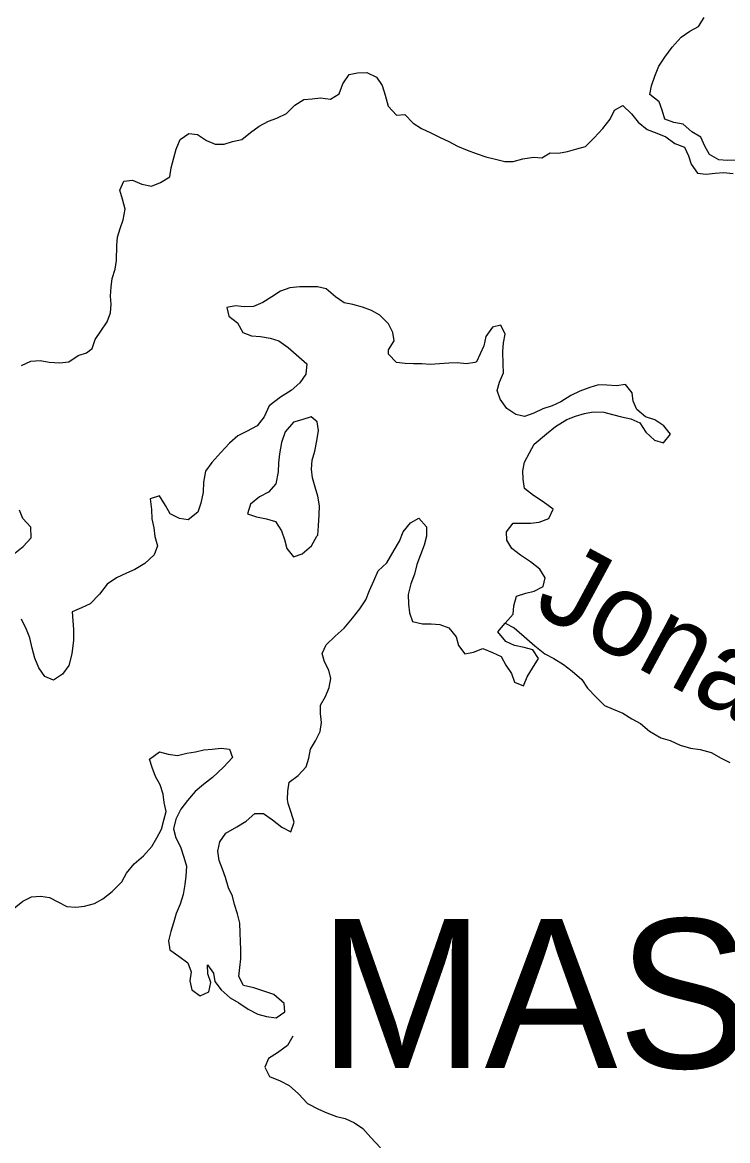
# Model space of a CAD drawing. Extents: x 1310247 to 1664935, y 284496 to 704931.
# Drawn here: x 1534387 to 1538644, y 545270 to 552020 of the extents above; entities that cross this region are included whole.
import ezdxf

# ---------------------------------------------------------------- set-up
doc = ezdxf.new("R2010")
doc.units = 0
for name, color, linetype in [('GM_X_Airport_Location_Class_2', 7, 'Continuous'), ('GM_X_City_Street_Text', 7, 'Continuous'), ('GM_X_Minor_Lake_Text', 7, 'Continuous'), ('GM_X_Minor_River_Text', 7, 'Continuous')]:
    doc.layers.add(name, color=color, linetype=linetype)

msp = doc.modelspace()

# ---------------------------------------------------------------- linework, layer by layer
at = {"layer": 'GM_X_City_Street_Text'}
for points in [[(1538698.8, 551187.8), (1538640.7, 551186.8), (1538590.6, 551189.7), (1538535, 551222.7), (1538505.8, 551273.3), (1538482.7, 551327.8), (1538429.1, 551358.8), (1538375.7, 551405.8), (1538319.8, 551416.8), (1538266, 551435.7), (1538248.9, 551490.1), (1538231.7, 551540.6), (1538174.3, 551585.6), (1538185.2, 551637.6), (1538204.2, 551695.4), (1538229.3, 551755.2), (1538266.3, 551810.7), (1538309.4, 551870.1), (1538364.5, 551931.4), (1538415.3, 551966.6), (1538467.9, 551995.8), (1538502.9, 552049.4)], [(1534774.1, 550026.2), (1534808.7, 550051.7), (1534827.6, 550105.5), (1534860.6, 550157.1), (1534899.6, 550212.6), (1534918.5, 550266.4), (1534923.4, 550318.5), (1534920.2, 550368.7), (1534923.2, 550424.8), (1534930.1, 550474.8), (1534947, 550530.7), (1534955.9, 550582.6), (1534957.4, 550672.8), (1534962.3, 550722.9), (1534977.2, 550776.8), (1534996.1, 550828.6), (1535007.2, 550892.6), (1534992.2, 550953), (1534975.1, 551007.4), (1535000.1, 551061.2), (1535052.3, 551068.3), (1535108, 551043.3), (1535166, 551032.3), (1535220.4, 551053.5), (1535277.2, 551088.6), (1535286.1, 551142.6), (1535301.1, 551202.5), (1535316.1, 551254.4), (1535339.1, 551314.2), (1535391.8, 551349.4), (1535443.9, 551344.5), (1535499.4, 551307.5), (1535551.1, 551284.6), (1535605.3, 551285.7), (1535655.6, 551300.9), (1535712, 551314), (1535764.8, 551355.2), (1535817.6, 551394.4), (1535872.2, 551423.6), (1535922.6, 551442.8), (1535981.2, 551469.9), (1536032.2, 551521.2), (1536086.9, 551554.3), (1536137.1, 551559.5), (1536187.3, 551564.7), (1536247.3, 551557.7), (1536300, 551588.9), (1536321, 551648.7), (1536360.1, 551706.2), (1536410.3, 551715.4), (1536466.5, 551718.4), (1536524.2, 551689.4), (1536559.4, 551638.7)], [(1536559.4, 551638.7), (1536576.5, 551580.2), (1536595.4, 551513.8), (1536646.6, 551460.8), (1536696.8, 551463.9), (1536746.1, 551413), (1536797.6, 551380), (1536853.3, 551353), (1536905, 551328.1), (1536960.7, 551301.1), (1537014.3, 551274.1), (1537072.1, 551249.1), (1537125.8, 551228.2), (1537185.7, 551209.1), (1537243.5, 551194.1), (1537299.5, 551181.2), (1537349.6, 551180.3), (1537408, 551197.4), (1537472.3, 551206.3), (1537522.4, 551203.5), (1537573, 551232.7), (1537623.1, 551231.9), (1537677.3, 551241), (1537733.7, 551256.1), (1537786.1, 551271.3), (1537839.1, 551322.5), (1537890.2, 551379.8), (1537935.2, 551435.2), (1537962.2, 551490.9), (1538012.8, 551518.1), (1538064.1, 551469.2), (1538105.3, 551418.3), (1538158.7, 551373.3), (1538216.5, 551352.3), (1538272.2, 551329.3), (1538325.7, 551288.3), (1538383.4, 551267.3), (1538408.6, 551214.8), (1538423.8, 551164.4), (1538463, 551109.6), (1538515, 551104.7), (1538569.2, 551109.8), (1538619.4, 551115), (1538677.4, 551108)], [(1536598.3, 550017.8), (1536596.7, 550043.9), (1536631.7, 550097.4), (1536624.5, 550147.7), (1536597.3, 550200.3), (1536546.1, 550253.3), (1536494.5, 550282.2), (1536440.7, 550301.1), (1536382.8, 550318.2), (1536330.8, 550327), (1536277.3, 550364), (1536222, 550411.1), (1536168.1, 550424), (1536118, 550424.8), (1536061.8, 550423.8), (1536001.6, 550418.8), (1535945.1, 550397.7), (1535892.5, 550364.4), (1535839.7, 550329.2), (1535783.2, 550306.1), (1535727, 550303), (1535673, 550310), (1535620.7, 550298.8), (1535633.9, 550246.4), (1535685.3, 550207.5), (1535718.4, 550148.8), (1535770.2, 550127.9), (1535824.3, 550125), (1535882.2, 550114), (1535936.1, 550099), (1535991.5, 550058), (1536072.2, 549988)], [(1537290.3, 549957.1), (1537288.2, 550034.3), (1537291, 550086.4), (1537301.9, 550138.4), (1537274.8, 550193), (1537224.5, 550179.8), (1537185.4, 550124.3), (1537172.5, 550068.3), (1537128.1, 549971.6)], [(1534382.2, 549948.3), (1534438.7, 549975.4), (1534494.9, 549978.6), (1534548.9, 549969.7), (1534612.9, 549964.7), (1534667.1, 549971.9), (1534723.8, 550009), (1534774.1, 550026.2)], [(1537128.1, 549971.6), (1537118.1, 549967.8), (1537067.8, 549958.5), (1537011.8, 549965.4), (1536961.7, 549964.2), (1536905.5, 549959), (1536849.3, 549955.9), (1536799.3, 549958.7), (1536749.2, 549959.5), (1536697.1, 549960.3), (1536645.1, 549967.1), (1536598.3, 550017.8)], [(1536072.2, 549988), (1536103.9, 549959.5), (1536098.9, 549897.5), (1536062, 549844.1), (1536009.2, 549798.8), (1535946.4, 549757.8), (1535877.5, 549704.8), (1535846.4, 549639.2), (1535805.5, 549585.8), (1535740.8, 549550.8)], [(1537832.9, 549670.3), (1537897, 549667.3), (1537948.9, 549652.5), (1538004.8, 549639.6), (1538060.7, 549626.7), (1538114.5, 549603.9), (1538151.6, 549547.2), (1538203, 549498.4), (1538256.8, 549481.5), (1538299.8, 549534.9), (1538258.5, 549585.6), (1538204.9, 549620.5), (1538149.1, 549639.4), (1538095.7, 549684.2), (1538074.4, 549734.6), (1538067.2, 549784.8), (1538027.9, 549835.4), (1537973.6, 549826.3), (1537915.6, 549831.2), (1537865.5, 549832), (1537813.1, 549816.8), (1537752.7, 549793.7), (1537698.2, 549768.5), (1537637.4, 549729.4), (1537585, 549706.2), (1537528.5, 549687.1), (1537474, 549661.9), (1537417.6, 549640.8), (1537365.7, 549653.6), (1537312.2, 549690.4), (1537270.9, 549745.1), (1537253.7, 549797.5), (1537266.5, 549849.3), (1537291.4, 549905), (1537290.3, 549957.1)], [(1535988.3, 547328.6), (1535989.6, 547380.6), (1535998.4, 547434.5), (1536053.1, 547473.7), (1536100.1, 547527), (1536116.9, 547578.8), (1536125.8, 547632.7), (1536156.6, 547684.3), (1536185.5, 547739.9), (1536192.4, 547793.9), (1536187.2, 547848), (1536188, 547898), (1536216.9, 547951.7), (1536239.8, 548005.3), (1536248.6, 548059.3), (1536237.4, 548109.5), (1536212.1, 548159.9), (1536196.9, 548210.2), (1536221.8, 548263.9), (1536274.7, 548315.1), (1536329.5, 548364.3), (1536380.6, 548423.6), (1536423.5, 548481), (1536460.4, 548534.5), (1536483.4, 548590.2), (1536508.3, 548649.8), (1536535.3, 548709.5), (1536588.2, 548758.7), (1536631.5, 548834.1), (1536664.4, 548889.7), (1536685.3, 548945.4), (1536730.2, 548998.8), (1536780.8, 549028), (1536826, 548975.2), (1536827.2, 548919.2), (1536812.3, 548865.3), (1536791.3, 548805.6), (1536768.4, 548747.9), (1536753.5, 548690.1), (1536732.5, 548632.3), (1536715.5, 548566.5), (1536718.6, 548508.4), (1536723.8, 548456.3), (1536743, 548403.9), (1536802.9, 548389), (1536855, 548390.2), (1536907, 548385.4), (1536960.9, 548366.5), (1537006.1, 548311.8), (1537019.3, 548259.5), (1537058.6, 548208.8), (1537110.9, 548218), (1537167.3, 548241.2), (1537225.1, 548216.2), (1537276.8, 548193.4), (1537306.1, 548140.9), (1537339.3, 548090.3), (1537358.6, 548038), (1537412.3, 548015.1), (1537435.2, 548070.8), (1537466.1, 548122.4), (1537503.1, 548179.9), (1537467.8, 548232.5), (1537415.9, 548247.3), (1537358, 548258.2), (1537306.3, 548283), (1537257.1, 548341.9), (1537302, 548393.2), (1537350.9, 548448.5), (1537353.7, 548498.5), (1537370.7, 548556.3), (1537427.1, 548575.5), (1537477.3, 548586.7), (1537531.9, 548615.9), (1537542.7, 548667.8), (1537511.5, 548720.3), (1537454, 548763.2), (1537394.6, 548804.2), (1537341.1, 548845.1), (1537311.8, 548895.6), (1537310.6, 548945.7), (1537349.5, 548997.1), (1537399.6, 548998.3), (1537453.7, 548997.5), (1537505.9, 549002.7), (1537564.3, 549025.8), (1537591.3, 549081.4), (1537531.8, 549126.4), (1537472.3, 549165.4), (1537418.9, 549206.3), (1537409.7, 549262.5), (1537408.5, 549312.5), (1537419.3, 549366.4), (1537448.3, 549422), (1537477.1, 549473.6), (1537550.3, 549536.6), (1537605.1, 549581.8), (1537673.8, 549622.7), (1537726.3, 549643.9), (1537780.6, 549659.1), (1537832.9, 549670.3)], [(1536130.9, 549638.8), (1536074.6, 549621.6), (1536024.2, 549606.4), (1535973.2, 549549.1), (1535952.2, 549485.4), (1535939.1, 549415.5), (1535934.2, 549361.5), (1535931.4, 549307.5), (1535918.2, 549235.7), (1535873.4, 549184.3), (1535818.8, 549157.1), (1535764, 549111.9), (1535747.1, 549054.1), (1535800.9, 549035.3), (1535860.8, 549024.3), (1535914.7, 549007.5), (1535951.9, 548950.8), (1535969.1, 548898.5), (1535984.3, 548844.2), (1536023.6, 548793.5), (1536076, 548812.8), (1536132.8, 548859.9), (1536165.8, 548919.5), (1536169.9, 548925.4)], [(1536169.9, 548925.4), (1536174.8, 548981.4), (1536179.9, 549047.4), (1536180.7, 549101.4), (1536171.6, 549159.6), (1536154.4, 549213.9), (1536139.2, 549270.2), (1536132.1, 549324.4), (1536136.9, 549378.4), (1536151.8, 549432.2), (1536164.8, 549494.1), (1536175.7, 549556), (1536166.5, 549608.2), (1536130.9, 549638.8)], [(1535740.8, 549550.8), (1535688.3, 549525.5), (1535637.5, 549480.3), (1535584.5, 549425), (1535531.4, 549363.8), (1535492.6, 549312.3), (1535481.5, 549244.5), (1535478.5, 549184.4), (1535465.5, 549118.6), (1535446.6, 549064.8), (1535387.8, 549017.7), (1535335.8, 549026.5), (1535280.1, 549053.4), (1535250.8, 549103.9), (1535215.7, 549162.5), (1535159.3, 549143.4), (1535166.3, 549079.2), (1535169.4, 549023.1), (1535180.6, 548968.8), (1535187.8, 548916.7), (1535203, 548860.4), (1535182.1, 548806.7), (1535127.1, 548753.4), (1535066.5, 548718.4), (1535016, 548695.1), (1534955.5, 548668), (1534898.7, 548628.9), (1534853.7, 548569.5), (1534796.7, 548510.3), (1534744.2, 548487.1), (1534687.7, 548462), (1534692.9, 548407.8), (1534696.1, 548355.7), (1534697.1, 548291.7), (1534685.8, 548209.7), (1534668.6, 548137.9), (1534629.8, 548086.5), (1534575.1, 548049.3), (1534523.3, 548072.1), (1534486, 548124.8), (1534462.9, 548183.2), (1534445.8, 548243.5), (1534432.8, 548305.8), (1534411.5, 548356.2), (1534382.4, 548418.7)], [(1534332.4, 548807.9), (1534393.2, 548857), (1534440.1, 548908.3), (1534439.1, 548972.4), (1534389.8, 549025.2), (1534370.6, 549075.6)], [(1534873.2, 546729.3), (1534930, 546774.4), (1534987, 546831.6), (1535015.9, 546885.2), (1535062.8, 546940.5), (1535117.7, 546989.7), (1535168.7, 547045), (1535199.6, 547098.6), (1535226.4, 547150.2), (1535241.3, 547204), (1535256.2, 547257.9), (1535243, 547312.1), (1535237.7, 547362.3), (1535218.6, 547418.6), (1535191.3, 547469.1), (1535170.1, 547523.5), (1535154.9, 547573.8), (1535215.6, 547616.9), (1535267.6, 547604.1), (1535323.5, 547595.2), (1535379.9, 547608.3), (1535432.1, 547617.5), (1535482.4, 547628.7), (1535532.6, 547634), (1535586.8, 547639.1), (1535636.8, 547634.3), (1535656, 547582), (1535601, 547524.8), (1535535.9, 547461.7), (1535481.1, 547420.5), (1535430.4, 547377.3), (1535383.4, 547324), (1535344.5, 547270.5), (1535313.5, 547210.9), (1535300.6, 547153.1), (1535313.8, 547098.8), (1535341, 547044.3), (1535362.1, 546981.9), (1535377.3, 546927.6), (1535374.3, 546867.6), (1535367.5, 546815.7), (1535358.6, 546755.7), (1535339.6, 546698), (1535316.7, 546642.3), (1535299.8, 546584.5), (1535282.9, 546532.7), (1535270, 546476.8), (1535277.2, 546422.7), (1535332.7, 546383.8), (1535386.2, 546342.9), (1535405.4, 546288.5), (1535398.5, 546234.6), (1535409.7, 546180.3), (1535461.3, 546143.5), (1535513.8, 546168.7), (1535524.6, 546224.6), (1535507.4, 546276.9), (1535504.3, 546331), (1535541.5, 546280.4), (1535548.8, 546230.2), (1535588.1, 546179.6), (1535641.5, 546132.7), (1535693.1, 546101.8), (1535750.6, 546062.9), (1535808.3, 546034), (1535860.1, 546019.2), (1535920.2, 546012.2), (1535970.8, 546047.5), (1535967.6, 546097.6), (1535906.3, 546152.6), (1535844.5, 546171.6), (1535784.7, 546192.5), (1535722.8, 546207.5), (1535693.6, 546262), (1535700.4, 546316), (1535705.2, 546367.9), (1535706.1, 546422), (1535704.9, 546472), (1535701.7, 546524.2), (1535700.6, 546582.2), (1535685.4, 546638.5), (1535668.3, 546694.9), (1535655, 546745.1), (1535631.7, 546795.5), (1535612.7, 546857.9), (1535595.4, 546908.2), (1535576.2, 546960.6), (1535567, 547016.8), (1535580, 547074.6), (1535614.8, 547126.1), (1535681.6, 547165.2), (1535738.2, 547198.3), (1535791, 547245.5), (1535843.1, 547244.7), (1535896.7, 547205.8), (1535954.1, 547162.9), (1536007.8, 547134), (1536028.7, 547191.8), (1536009.6, 547250.1), (1535992.4, 547304.5), (1535988.3, 547328.6)], [(1534337.2, 546673.5), (1534389.9, 546714.8), (1534442.5, 546742), (1534498.6, 546745.1), (1534550.6, 546738.3), (1534602.3, 546711.5), (1534656, 546682.6), (1534710.1, 546679.8), (1534762.2, 546684.9), (1534822.6, 546702), (1534873.2, 546729.3)]]:
    msp.add_lwpolyline(points, dxfattribs=at)
at = {"layer": 'GM_X_Minor_River_Text'}
for points in [[(1537302, 548393.2), (1537355.7, 548366.4), (1537417, 548313.3), (1537480.2, 548256.3), (1537541.6, 548209.3), (1537595.3, 548180.4), (1537652.8, 548143.5), (1537706.3, 548104.6), (1537763.6, 548053.7), (1537798.9, 548001.1), (1537850.2, 547946.2), (1537901.5, 547897.4), (1537953.2, 547874.5), (1538011, 547849.6), (1538066.6, 547816.7), (1538118.2, 547787.9), (1538173.6, 547741), (1538241.2, 547701.9), (1538297, 547685), (1538358.7, 547658), (1538420.5, 547639), (1538478.6, 547632.1), (1538544.4, 547613.1), (1538606, 547578.1), (1538657.7, 547553.2)], [(1536020.6, 545900.5), (1535987.7, 545845), (1535926.9, 545799.9), (1535872.2, 545766.7), (1535851.4, 545713), (1535878.5, 545656.5), (1535944.3, 545631.4), (1535997.9, 545602.6), (1536053.3, 545553.7), (1536108.5, 545494.7), (1536174.1, 545459.7), (1536225.9, 545438.8), (1536283.6, 545415.9), (1536335.5, 545403.1), (1536391.3, 545378.2), (1536442.8, 545343.4), (1536490.1, 545288.6), (1536549.2, 545227.6)]]:
    msp.add_lwpolyline(points, dxfattribs=at)

# ---------------------------------------------------------------- texts
at = {"layer": 'GM_X_Airport_Location_Class_2'}
msp.add_text('MASSIE', height=900, rotation=0.00001, dxfattribs=at).set_placement((1536175, 545708.1))
at = {"layer": 'GM_X_Minor_Lake_Text'}
msp.add_text('Jonahs', height=499.96, rotation=331.65047, dxfattribs=at).set_placement((1537459.2, 548468.8))

doc.saveas('drawing.dxf')
